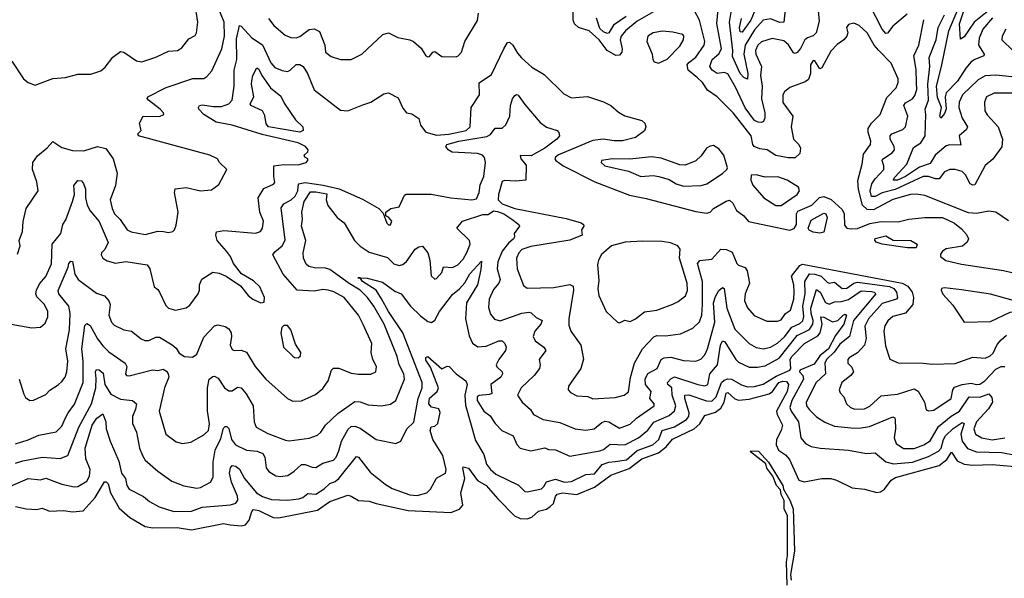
# Model space of a CAD drawing. Extents: x 1443846 to 1577407, y 839182 to 927291.
# Tile 291 of 535: x 1528168 to 1533712, y 861823 to 864969. Entities that reach past the tile are written whole.
import ezdxf

# ---------------------------------------------------------------- set-up
doc = ezdxf.new("R2010")
doc.units = 0

msp = doc.modelspace()

# ---------------------------------------------------------------- linework, layer by layer
at = {"layer": '0CON20XD'}
for points in [[(1528124, 864735), (1528190, 864635), (1528215, 864614.5), (1528255, 864600.6), (1528355, 864638.1), (1528425, 864642.9), (1528495, 864661.4), (1528568.3, 864661.7), (1528625, 864680), (1528649.5, 864700.5), (1528693, 864757), (1528735, 864790), (1528755, 864786.2), (1528825, 864737.5), (1528855, 864731.1), (1528935, 864756.9), (1529005, 864791.1), (1529056, 864795), (1529080.8, 864809.2), (1529119.4, 864860.6), (1529155, 864880), (1529163.1, 864895), (1529170.6, 864955), (1529153.1, 865063.1)], [(1528155, 863647.5), (1528170, 863695), (1528164.2, 863725), (1528184, 863775), (1528187.6, 863832.4), (1528204.4, 863905), (1528271.4, 864005), (1528264.6, 864055), (1528240.4, 864125), (1528242.5, 864165), (1528268.3, 864201.7), (1528323.4, 864246.6), (1528355, 864283.1), (1528405, 864249.6), (1528465, 864232.9), (1528529.1, 864230.9), (1528605, 864253.8), (1528653.1, 864243.1), (1528693.8, 864185), (1528715.7, 864105), (1528707.3, 864035), (1528677.1, 863955), (1528687.9, 863905), (1528701.5, 863875), (1528734.2, 863844.2), (1528772.7, 863785), (1528795, 863773.1), (1528875, 863759.2), (1528945, 863778.6), (1528977.5, 863775), (1529005, 863770), (1529030, 863775), (1529040, 863785), (1529049.1, 863810.9), (1529059.4, 863885), (1529038.6, 863995), (1529043, 864017), (1529105, 864024.4), (1529185, 864005.4), (1529248.7, 864011.3), (1529289.9, 864040.1), (1529334.4, 864125), (1529292.9, 864165), (1529280.8, 864185), (1529238.9, 864205), (1528836.7, 864315), (1528833.3, 864325), (1528852.5, 864345), (1528843.3, 864385), (1528862.5, 864425), (1528955, 864423.8), (1528978.6, 864435), (1528977.8, 864445), (1528958.9, 864465), (1528892.9, 864515), (1528885.8, 864525), (1528888.8, 864535), (1528992.9, 864587.1), (1529143.5, 864636.5), (1529205, 864637.8), (1529222.2, 864647.8), (1529248.9, 864681.1), (1529305.9, 864805), (1529321.6, 864875), (1529318.8, 864955), (1529273.3, 865065)], [(1532330.8, 865079.2), (1532284.6, 864965), (1532235, 864898.9), (1532225, 864900), (1532220.4, 864925), (1532232.2, 864975)], [(1533165, 865000.4), (1533085, 864932.4), (1533055, 864893.4), (1533045, 864890.9), (1533025, 864914.7), (1532952.5, 865055)], [(1529569.2, 864975), (1529599.2, 864935), (1529662, 864882), (1529695, 864867.7), (1529725, 864866.2), (1529745, 864873.8), (1529797.4, 864912.6), (1529825, 864917.7), (1529855, 864902.5), (1529886.8, 864825), (1529889.5, 864785), (1529921.1, 864761.1), (1529975, 864743.8), (1530035, 864744.4), (1530095, 864774.5), (1530212, 864885), (1530245, 864894.3), (1530297.9, 864867.9), (1530365, 864855.6), (1530385.4, 864845.4), (1530428.9, 864808.9), (1530454, 864765), (1530465, 864758.8), (1530475, 864761.2), (1530494, 864786), (1530505, 864789.2), (1530545, 864761.4), (1530625, 864759.4), (1530637.5, 864765), (1530654.6, 864785.4), (1530674.5, 864845.5), (1530746.1, 864963.9), (1530751.5, 865005)], [(1531737.4, 865012.6), (1531645, 864959.8), (1531579.7, 864905), (1531555, 864876.2), (1531548.1, 864855), (1531560.8, 864805), (1531559.2, 864785), (1531545, 864769.1), (1531525, 864767.4), (1531475, 864794.7), (1531430.2, 864855), (1531373.8, 864905), (1531315, 864924.3), (1531291, 864945), (1531283.4, 864965), (1531283.7, 865015)], [(1533735, 863836.7), (1533665, 863885.4), (1533625, 863891.1), (1533555, 863876.9), (1533510.3, 863880.3), (1533265, 863977.8), (1533216, 863986), (1533183.5, 863983.5), (1533083.6, 863956.4), (1532975, 863898), (1532939.9, 863899.9), (1532914.2, 863925), (1532891.5, 864011.5), (1532887.8, 864062.2), (1532911.6, 864155), (1532918.2, 864211.8), (1532958.5, 864265), (1532960.4, 864285), (1532945.8, 864335), (1532946.2, 864355), (1532964.1, 864385.9), (1533012.7, 864435), (1533049.6, 864530.4), (1533102.7, 864585), (1533113.8, 864615), (1533113.8, 864635), (1533074, 864724), (1533005, 864794.5), (1532980, 864825), (1532939.1, 864895), (1532895, 864936.7), (1532865, 864948.5), (1532835, 864942), (1532824.2, 864925), (1532831.2, 864895), (1532826, 864875), (1532808.6, 864855), (1532770.8, 864829.1), (1532735, 864791.1), (1532685, 864696.9), (1532672.6, 864692.6), (1532645, 864737.5), (1532635, 864739.2), (1532620.9, 864715), (1532620.6, 864665), (1532608.4, 864631.6), (1532591.2, 864618.8), (1532505, 864586.7), (1532475, 864562.9), (1532464.6, 864545), (1532465, 864502), (1532521.5, 864425), (1532510.9, 864365), (1532524.7, 864295), (1532555, 864265.8), (1532564.5, 864245), (1532559.6, 864215), (1532535, 864191.6), (1532495, 864191.1), (1532425.8, 864204.2), (1532376.4, 864236.4), (1532335, 864241.4), (1532303.8, 864255), (1532295, 864265.7), (1532285.9, 864315), (1532185, 864443.9), (1532094.5, 864535), (1532041.1, 864571.1), (1532013.3, 864615), (1531985, 864641), (1531932.6, 864685), (1531926, 864714), (1531935, 864727.6), (1531975, 864757.3), (1532022.8, 864825), (1532026.3, 864845), (1531994.7, 864965), (1531968.1, 865018.1)], [(1532661.5, 865038.5), (1532669.5, 864960.5), (1532651.8, 864895), (1532635, 864877.4), (1532603.3, 864866.7), (1532587.8, 864855), (1532565, 864805.4), (1532545, 864783.5), (1532535, 864777.8), (1532525, 864782.3), (1532496.7, 864826.7), (1532469.9, 864849.9), (1532405, 864862.2), (1532345, 864843.2), (1532323.8, 864825), (1532310.2, 864795), (1532313, 864775), (1532343.8, 864705), (1532339.4, 864655), (1532347.7, 864595), (1532343.8, 864523.8), (1532362.9, 864445), (1532364, 864416), (1532355.6, 864395), (1532345, 864390.4), (1532325, 864391.6), (1532305, 864401.2), (1532252.4, 864472.4), (1532199.1, 864589.1), (1532155, 864664.5), (1532135, 864670.9), (1532095, 864664.7), (1532066.9, 864685), (1532053.4, 864705), (1532067.5, 864745), (1532103.7, 864776.3), (1532119, 864805), (1532093.8, 864946.2), (1532099.8, 865025)], [(1532477.6, 865025), (1532471.1, 864955), (1532447.3, 864952.7), (1532395, 864974.2), (1532355, 864965.9), (1532305, 864912.1), (1532252.3, 864825), (1532245.1, 864775.1), (1532268.3, 864665), (1532265, 864634.4), (1532245, 864643.7), (1532225, 864665.3), (1532180.6, 864760.6), (1532183.8, 864795), (1532165.2, 864955), (1532177.5, 865032.5)], [(1533755, 864646.2), (1533665, 864655.8), (1533605, 864653.3), (1533565, 864629.3), (1533477.2, 864545), (1533456.8, 864505), (1533455.8, 864475), (1533473.9, 864413.9), (1533504.5, 864365), (1533499.5, 864350.5), (1533458.2, 864315), (1533467.7, 864262.3), (1533405, 864264.8), (1533385, 864258.9), (1533323.2, 864205), (1533295, 864159.7), (1533235, 864138.2), (1533155, 864085.8), (1533110, 864065), (1533085.6, 864065), (1533095, 864081.5), (1533162.9, 864155), (1533201.4, 864248.6), (1533241.1, 864275), (1533265.9, 864315), (1533270.6, 864435), (1533266.7, 864465), (1533285.8, 864515), (1533280.6, 864605), (1533292.1, 864705), (1533288.8, 864755), (1533327.9, 864855), (1533339.4, 864925), (1533374.8, 864995)], [(1533645, 864978.1), (1533590.5, 864915), (1533570.3, 864865), (1533567.1, 864825), (1533597.9, 864775), (1533596.9, 864765), (1533545, 864745.3), (1533525, 864731.3), (1533495, 864696), (1533448.2, 864621.8), (1533384, 864556), (1533378.8, 864535), (1533385.1, 864464.9), (1533375, 864439.4), (1533355, 864414.3), (1533348.1, 864425), (1533358.9, 864475), (1533335, 864530.5), (1533330, 864595), (1533358.4, 864705), (1533399.5, 864905), (1533449.3, 865025)], [(1533645, 865037.7), (1533542.3, 864955), (1533485, 864872.5), (1533465, 864858), (1533460.3, 864945), (1533488.9, 865035)], [(1528055, 863265.7), (1528237, 863233), (1528285, 863238), (1528310.9, 863259.1), (1528325.4, 863295), (1528325.4, 863325), (1528307.3, 863365), (1528265, 863407.1), (1528259.1, 863425), (1528261.6, 863445), (1528279.4, 863480.6), (1528315, 863522.5), (1528346.6, 863593.4), (1528351.1, 863705), (1528399.1, 863765), (1528410, 863815), (1528427.9, 863842.1), (1528465.5, 863945), (1528475.5, 863985), (1528473.3, 864035), (1528495, 864063.1), (1528515, 864061.4), (1528526.7, 864046.7), (1528538.2, 864015), (1528538.9, 863965), (1528547.5, 863925), (1528565, 863892.9), (1528615, 863831.8), (1528666, 863714), (1528648.1, 863675), (1528629.2, 863655), (1528625.8, 863645), (1528636, 863625), (1528660.8, 863610.8), (1528707.2, 863597.2), (1528765, 863606.8), (1528885, 863588), (1528900.2, 863565), (1528924.2, 863465), (1528945, 863450), (1528955, 863434), (1528989.8, 863359.8), (1529005, 863344.3), (1529045, 863333.1), (1529105, 863345.6), (1529125, 863361.4), (1529172.2, 863425), (1529179.5, 863445), (1529180, 863475), (1529192.9, 863507.1), (1529255, 863546.7), (1529291.7, 863541.7), (1529331.2, 863525), (1529410.6, 863470.6), (1529455, 863416.2), (1529481.2, 863395), (1529525, 863374.3), (1529545, 863377.5), (1529545.7, 863405), (1529520.8, 863465), (1529485, 863498.6), (1529417.5, 863537.5), (1529371.2, 863595), (1529354, 863635), (1529332.9, 863665), (1529278.9, 863725), (1529271.4, 863755), (1529276, 863774), (1529317.9, 863782.1), (1529495, 863766.8), (1529523.7, 863776.3), (1529535.6, 863795), (1529540.9, 863835), (1529519.2, 863885), (1529510, 863965), (1529542.2, 864017.8), (1529597.4, 864042.6), (1529605, 864052.5), (1529598, 864085), (1529598.8, 864145), (1529655, 864153.4), (1529735, 864150.9), (1529780, 864165), (1529790, 864175), (1529790, 864185), (1529773.6, 864193.6), (1529770, 864205), (1529790, 864225), (1529792.5, 864235), (1529776.7, 864255), (1529736.2, 864275), (1529532.2, 864322.2), (1529364, 864374), (1529275, 864390.9), (1529205.5, 864435), (1529177.1, 864465), (1529174.2, 864475), (1529180, 864485), (1529195, 864489.4), (1529259.3, 864479.3), (1529305, 864480), (1529345, 864494.7), (1529363.4, 864515), (1529375.7, 864595), (1529376.3, 864685), (1529390.2, 864745), (1529388.9, 864861.1), (1529405, 864935.5), (1529415, 864932.7), (1529475, 864866.7), (1529535, 864827.1), (1529581.2, 864725), (1529605, 864699.6), (1529645, 864682.5), (1529675, 864677.5), (1529691.4, 864685), (1529725, 864715.9), (1529745.3, 864715.3), (1529764.7, 864704.7), (1529788.7, 864665), (1529825, 864572.9), (1529975, 864459.2), (1530015, 864455.8), (1530100.2, 864489.8)], [(1531583.2, 864986.8), (1531511.4, 864938.6), (1531485.7, 864894.3), (1531475, 864890.8), (1531455, 864899.7), (1531435, 864919.3), (1531415, 864976.5)], [(1533647.3, 864182.7), (1533603.4, 864146.6), (1533545, 864039.1), (1533535, 864036.4), (1533520.4, 864045), (1533492.5, 864095), (1533475, 864113.6), (1533435, 864125.5), (1533405, 864125.5), (1533375, 864112.2), (1533345, 864072.5), (1533325, 864071.6), (1533284.8, 864084.8), (1533255, 864084.8), (1533098.1, 864011.9), (1533025, 863992.8), (1532985, 863973.4), (1532965, 863973.5), (1532956.7, 864005), (1532966.6, 864043.4), (1532985, 864073.3), (1533034.1, 864125), (1533034.2, 864145), (1533023.2, 864175), (1533026.5, 864183.5), (1533080.9, 864219.1), (1533092.7, 864235), (1533090.8, 864255), (1533068.4, 864295), (1533068.5, 864315), (1533078.6, 864325), (1533140.3, 864349.8), (1533156.2, 864365), (1533169.3, 864425), (1533145.9, 864485), (1533155, 864500.7), (1533195, 864523.3), (1533208.7, 864541.3), (1533218.4, 864575), (1533216.6, 864615), (1533215, 864687.5), (1533203, 864765), (1533230, 864825), (1533258.5, 864968.5)], [(1531765, 864723.3), (1531813.4, 864746.6), (1531885, 864818.9), (1531906, 864855), (1531907.7, 864875), (1531901.4, 864885), (1531845, 864898.4), (1531786.9, 864903.1), (1531735, 864894), (1531705.5, 864875), (1531699.1, 864845), (1531729.2, 864775), (1531732, 864745), (1531741.2, 864731.2), (1531765, 864723.3)], [(1533720, 864915), (1533700, 864875), (1533698.6, 864855), (1533759.2, 864795)], [(1530100.2, 864489.8), (1530145, 864504.3), (1530218.3, 864551.7), (1530245, 864556.7), (1530299.1, 864529.1), (1530325, 864471.2), (1530345, 864443.8), (1530375, 864438.8), (1530415, 864412.5), (1530424, 864375), (1530455, 864334.5), (1530515, 864317.8), (1530585, 864324.4), (1530682.2, 864345), (1530703.5, 864365), (1530709.1, 864475), (1530756.7, 864545), (1530755, 864613.3), (1530825, 864660.8), (1530894.4, 864805), (1530915, 864840), (1530925, 864842.5), (1530945, 864825.7), (1530970.6, 864780.6), (1530994, 864754), (1531052.1, 864702.1), (1531120.2, 864660.2), (1531230.9, 864550.9), (1531275, 864528.6), (1531365, 864535.7), (1531455.4, 864505.4), (1531496, 864485), (1531538.6, 864448.6), (1531575, 864427.8), (1531671.1, 864401.1), (1531688.6, 864385), (1531694.3, 864365), (1531685, 864342.5), (1531635, 864304.6), (1531562.8, 864287.2), (1531515, 864287), (1531453.4, 864296.6), (1531395, 864288.4), (1531201.5, 864208.5), (1531184.6, 864195), (1531180.9, 864185), (1531185.8, 864175), (1531228.8, 864145), (1531405.8, 864055), (1531601, 863981), (1531695, 863961.2), (1531975, 863889.2), (1532035, 863879.4), (1532055, 863884.7), (1532075, 863906.1), (1532145, 863946.2), (1532165, 863951.5), (1532182.5, 863935), (1532204.2, 863894.2), (1532245, 863864.5), (1532272.4, 863832.4), (1532505, 863782.9), (1532527.7, 863792.3), (1532542.3, 863815), (1532541.5, 863875), (1532550, 863890), (1532627.7, 863925), (1532672.1, 863967.9), (1532695, 863973.1), (1532737, 863957), (1532799.6, 863899.6), (1532809.5, 863875), (1532811.2, 863811.2), (1532824.4, 863794.4), (1532845, 863790), (1532885, 863793.6), (1532955, 863820), (1533017.8, 863832.2), (1533115, 863829.6), (1533174.7, 863845.3), (1533265, 863855.3), (1533364.5, 863854.5), (1533432, 863822), (1533471.6, 863791.6), (1533499.7, 863759.7), (1533509.6, 863735), (1533503.6, 863715), (1533476.9, 863693.1), (1533385, 863677.8), (1533363.5, 863665), (1533351.7, 863648.3), (1533352.2, 863635), (1533382.6, 863612.6), (1533471.6, 863591.6), (1533706.6, 863556.6), (1533754.3, 863544.3)], [(1529745, 864334.4), (1529569.6, 864365), (1529555, 864381.4), (1529548.8, 864428.8), (1529535.4, 864455), (1529470, 864485), (1529465.6, 864495), (1529486.2, 864535), (1529472.6, 864605), (1529474.2, 864625), (1529480.8, 864655), (1529502.3, 864697.7), (1529515, 864690.5), (1529530.4, 864655), (1529580.8, 864585), (1529638.1, 864538.1), (1529657.7, 864497.7), (1529721.3, 864405), (1529761.5, 864365), (1529763.3, 864345), (1529745, 864334.4)], [(1529165, 863084.4), (1529205, 863180.6), (1529265, 863244.3), (1529285, 863250.6), (1529325, 863241.9), (1529345, 863226.9), (1529358.5, 863205), (1529361.1, 863185), (1529353.3, 863135), (1529365, 863111.2), (1529375.9, 863105.9), (1529415, 863107.8), (1529445, 863096.7), (1529494.6, 863015), (1529553.6, 862945), (1529675.4, 862835.4), (1529705, 862821.1), (1529755, 862821.5), (1529832.6, 862857.4), (1529875, 862891.9), (1529905.3, 862934.7), (1529924.4, 862995), (1529935, 863005.8), (1529964.3, 863005.7), (1530035, 862978.2), (1530075, 862972.3), (1530145, 862972.1), (1530173.4, 862986.6), (1530177.8, 863015), (1530157.1, 863055), (1530147.5, 863095), (1530150.8, 863145), (1530102.1, 863252.1), (1530075, 863305.5), (1529994.3, 863405), (1529936.6, 863436.6), (1529905, 863446.1), (1529875, 863448.5), (1529825, 863439.6), (1529730, 863445), (1529650.7, 863535), (1529594, 863644), (1529605, 863661.2), (1529646.2, 863695), (1529662.8, 863727.2), (1529641, 863909), (1529655, 863931.1), (1529696.7, 863953.3), (1529718.3, 863975), (1529734.4, 864005), (1529737.5, 864045), (1529775, 864051.2), (1529877.4, 864037.4), (1529966.2, 864016.2), (1530097.8, 863957.8), (1530190, 863905), (1530215, 863880), (1530235, 863822.5), (1530245, 863812.5), (1530256.4, 863813.6), (1530263.3, 863835), (1530245, 863857.5), (1530230, 863865), (1530230, 863885), (1530257.5, 863905), (1530304.5, 863915.5), (1530335, 863980), (1530343.8, 863986.2), (1530485, 863985.2), (1530595, 863965.2), (1530713.4, 863953.4), (1530739.5, 863960.5), (1530754.8, 863994.8), (1530761, 864039), (1530781.8, 864085), (1530790, 864165), (1530785, 864192.5), (1530773.8, 864205), (1530745.8, 864214.2), (1530602.9, 864222.9), (1530580, 864235), (1530567.5, 864255), (1530573.3, 864265), (1530640, 864285), (1530799, 864311), (1530818.2, 864321.8), (1530845, 864358), (1530885, 864357.5), (1530905, 864375.7), (1530928.2, 864425), (1530931.8, 864485), (1530942.6, 864522.6), (1530955, 864542.5), (1530965, 864548.2), (1530975, 864544.4), (1531011.5, 864491.5), (1531098.9, 864388.9), (1531133.7, 864363.7), (1531193.3, 864345), (1531204.2, 864334.2), (1531207.5, 864315), (1531192.9, 864295), (1531124.6, 864245), (1531047.9, 864202.1), (1530986.2, 864203.8), (1530990, 864185), (1531019.1, 864149.1), (1531017.5, 864065), (1530961.5, 864058.5), (1530897.6, 864062.4), (1530885, 864056.5), (1530863.3, 863983.3), (1530862.3, 863955), (1530885, 863930.8), (1530955, 863906.3), (1531245, 863849.6), (1531330, 863825), (1531342, 863815), (1531344, 863805), (1531331.2, 863785), (1531334.2, 863755), (1531265, 863726.9), (1531045, 863691.2), (1530995, 863675.2), (1530977.8, 863655), (1530965.9, 863625), (1530968.7, 863565), (1531005, 863471.2), (1531025, 863456.9), (1531175, 863459.7), (1531265, 863476.9), (1531285, 863468), (1531286.5, 863445), (1531260, 863285), (1531259.3, 863249.3), (1531271.9, 863215), (1531327.5, 863135), (1531343, 863057), (1531328.1, 863005), (1531257.1, 862905), (1531255.8, 862885), (1531270, 862870), (1531305, 862851.2), (1531366.7, 862846.7), (1531395, 862833.8), (1531520.5, 862840.5), (1531572, 862855), (1531595, 862874), (1531606.3, 862953.6), (1531630, 863035), (1531673.9, 863116.1), (1531737.8, 863182.2), (1531755, 863191.1), (1531805, 863189.2), (1531889.5, 863200.5), (1531958.1, 863231.9), (1531995, 863268.1), (1532009.5, 863305), (1532012.7, 863365), (1532011.7, 863495), (1531984.7, 863595), (1531996.6, 863613.4), (1532065, 863620.4), (1532115, 863676.4), (1532147.5, 863675), (1532179.5, 863659.5), (1532206.4, 863595), (1532215.8, 863585.8), (1532252.7, 863572.7), (1532263.8, 863555), (1532276.9, 863485), (1532251.8, 863425), (1532249.2, 863385), (1532266, 863346), (1532302.7, 863302.7), (1532375, 863270.5), (1532435, 863270.9), (1532455, 863278.9), (1532479.5, 863315), (1532507.9, 863332.1), (1532526.2, 863395), (1532529.3, 863435), (1532527.5, 863475), (1532514.4, 863525), (1532561, 863585), (1532575, 863592), (1533136.2, 863485), (1533169, 863469), (1533192.5, 863435), (1533200, 863405), (1533196.1, 863365), (1533155, 863316.4), (1533085, 863296.8), (1533056.9, 863273.1), (1533038.4, 863245), (1533033.2, 863215), (1533042.4, 863132.4), (1533066.7, 863056.7), (1533115, 863036.9), (1533255, 863034.7), (1533305, 863028.1), (1533435, 863032.3), (1533535, 863068.2), (1533605, 863063.3), (1533632.2, 863075), (1533649.5, 863090.5), (1533671, 863139), (1533693.7, 863166.3), (1533725, 863192.1)], [(1533775, 864554.8), (1533655.2, 864554.8), (1533611.2, 864535), (1533599.5, 864505), (1533601.9, 864455), (1533615, 864432.9), (1533676.7, 864365), (1533702.5, 864295), (1533697.3, 864252.7), (1533647.3, 864182.7)], [(1531905, 864030.6), (1532005, 864034.4), (1532036.2, 864043.8), (1532125, 864102.5), (1532150, 864125), (1532153.3, 864135), (1532132, 864205), (1532105, 864242), (1532075, 864260), (1532055, 864256.7), (1532035.8, 864244.2), (1532005, 864201.2), (1531975.6, 864174.4), (1531915, 864150), (1531885, 864150.6), (1531778.9, 864188.9), (1531725, 864196.5), (1531602.9, 864182.9), (1531505, 864184.4), (1531443.3, 864175), (1531442.5, 864165), (1531463.3, 864145), (1531595, 864115.6), (1531665, 864085.4), (1531735, 864091.6), (1531766.3, 864086.3), (1531825, 864068.5), (1531865, 864043.8), (1531905, 864030.6)], [(1532425, 863922.2), (1532455, 863923.1), (1532545.6, 863985), (1532558.9, 864005), (1532552.7, 864025), (1532490, 864065), (1532436.7, 864083.3), (1532365, 864081.5), (1532315, 864095.8), (1532287, 864093), (1532283.8, 864065), (1532295, 864036.7), (1532358.6, 863965), (1532425, 863922.2)], [(1528426.5, 862726.5), (1528440, 862755), (1528477.1, 862802.9), (1528524.8, 862925), (1528525.9, 863045), (1528518, 863115), (1528534, 863246), (1528545, 863258.5), (1528565, 863246.2), (1528605, 863170.9), (1528635, 863132.3), (1528669, 863099), (1528761.5, 863035), (1528770.4, 863015), (1528763.1, 862975), (1528768.8, 862965), (1528785, 862963.2), (1528915, 862997.5), (1528945, 862992.7), (1528975, 863000.4), (1528995, 862990), (1529004.6, 862974.6), (1529006.9, 862955), (1528983.2, 862895), (1528953.8, 862765), (1528991.4, 862635), (1529049.3, 862590.7), (1529085, 862581.4), (1529130.9, 862589.1), (1529205, 862631.2), (1529230, 862655), (1529236.7, 862693.3), (1529225.6, 862765.6), (1529225.7, 862895), (1529234.6, 862945), (1529255, 862959.5), (1529265, 862961.1), (1529285, 862949.5), (1529321.5, 862895), (1529345, 862879.5), (1529365, 862878.9), (1529395, 862899.4), (1529415, 862895.7), (1529442.6, 862862.6), (1529483.1, 862795), (1529487.5, 862705), (1529500, 862675), (1529565, 862637.9), (1529665, 862600), (1529685, 862597.5), (1529798.6, 862611.4), (1529845, 862629.4), (1529863.9, 862646.1), (1529890.5, 862685), (1529958.6, 862751.4), (1530055, 862819.1), (1530085, 862817.7), (1530129.6, 862799.6), (1530205.4, 862794.6), (1530255, 862803.5), (1530285, 862824.3), (1530334.7, 862945), (1530330.7, 862975), (1530304.1, 863025), (1530292.7, 863072.7), (1530219.5, 863255), (1530162.5, 863355), (1530125.3, 863405), (1530085.2, 863445), (1530022.8, 863482.8), (1529915, 863561.2), (1529885, 863571.1), (1529835, 863569.3), (1529795, 863579.6), (1529781.5, 863591.5), (1529766.3, 863625), (1529763.3, 863655), (1529779.1, 863725), (1529754.1, 863805), (1529760, 863845), (1529755.7, 863885), (1529769.9, 863945), (1529805, 863998.4), (1529835, 864000), (1529897.7, 863987.7), (1529893.3, 863953.3), (1529902.9, 863922.9), (1529955, 863855.5), (1529995.4, 863825.4), (1530053.5, 863725), (1530085, 863693.4), (1530135, 863659.1), (1530238.7, 863628.7), (1530275, 863594.6), (1530305, 863584.5), (1530325, 863590.9), (1530345, 863607.5), (1530395, 863676.2), (1530415, 863690.4), (1530435, 863692.5), (1530466.3, 863656.3), (1530476.5, 863615), (1530485, 863526.7), (1530505, 863507.5), (1530515, 863510.8), (1530544.4, 863545.6), (1530555, 863576.2), (1530605, 863573.8), (1530635, 863588.1), (1530665, 863620), (1530685, 863658), (1530703.4, 863705), (1530700.7, 863725), (1530628.8, 863795), (1530661.2, 863835), (1530775, 863872), (1530805, 863872.5), (1530835, 863892.3), (1530858.2, 863888.2), (1530893.9, 863875), (1530939.6, 863845), (1530978, 863815), (1530982, 863805), (1530952, 863765), (1530954, 863745), (1530948, 863735), (1530919.5, 863710.5), (1530885.2, 863665), (1530859.8, 863605), (1530855.7, 863565), (1530872.8, 863505), (1530866, 863485), (1530835, 863450), (1530810.4, 863395), (1530808.3, 863348.3), (1530819.5, 863309.5), (1530841.4, 863281.4), (1530873.8, 863273.8), (1530995, 863316.2), (1531035, 863322.5), (1531048.5, 863318.5), (1531075, 863291.1), (1531110.6, 863275), (1531102.1, 863255), (1531067.8, 863215), (1531059.3, 863185), (1531070.4, 863160.4), (1531119.4, 863125), (1531130.6, 863105), (1531092.5, 863055), (1531098.1, 863025), (1531094.4, 863005), (1531065.5, 862965), (1530992.2, 862895), (1530970, 862855), (1530996.4, 862815), (1531044.4, 862774.4), (1531060, 862745), (1531115, 862717.9), (1531209.6, 862699.6), (1531294.7, 862664.7), (1531355, 862656.9), (1531403.3, 862665), (1531445, 862700), (1531465, 862707.7), (1531485, 862703.5), (1531545, 862668.5), (1531605, 862691.5), (1531640.9, 862725), (1531740.5, 862795), (1531741.1, 862805), (1531716.2, 862835), (1531722.8, 862875), (1531692.3, 862915), (1531689.3, 862945), (1531705, 862977.2), (1531757.1, 863005), (1531780, 863055), (1531795.7, 863064.3), (1531835, 863068.3), (1531905, 863049.1), (1531975, 863046.2), (1532002.4, 863057.6), (1532025, 863082.2), (1532039.7, 863115), (1532082, 863265), (1532075.2, 863374.8), (1532085, 863409.4), (1532105, 863444.4), (1532125, 863460), (1532134.5, 863454.5), (1532148.6, 863345), (1532195, 863225.4), (1532275, 863144.5), (1532315, 863121.8), (1532355.4, 863115.4), (1532395, 863124.7), (1532435, 863147.9), (1532475, 863181.9), (1532515, 863236.8), (1532561.3, 863258.7), (1532576.5, 863273.5), (1532583.6, 863296.4), (1532576.8, 863355), (1532590.9, 863425), (1532589.3, 863495), (1532615, 863536.7), (1532644.3, 863535.7), (1532680, 863525), (1532715, 863490.3), (1532725, 863485.8), (1532755, 863490.7), (1532798, 863455), (1532825, 863457.5), (1532865.3, 863485), (1532885, 863490.6), (1533065, 863465.4), (1533090, 863455), (1533104.2, 863434.2), (1533110, 863405), (1533105.2, 863394.8), (1533025, 863369.6), (1532947.1, 863285), (1532927, 863243), (1532933.3, 863173.3), (1532923.9, 863135), (1532885, 863091.8), (1532837.5, 863065), (1532831.1, 863055), (1532830, 863035), (1532852.7, 863012.7), (1532863.3, 862985), (1532848.5, 862965), (1532796.7, 862925), (1532782.5, 862885), (1532787.7, 862867.7), (1532807.5, 862845), (1532822.9, 862805), (1532845.8, 862785), (1532870, 862775), (1532925, 862777.3), (1532955, 862791.8), (1533018.7, 862851.3), (1533110.5, 862859.5), (1533205, 862890.4), (1533227.6, 862877.6), (1533262.2, 862815), (1533272.4, 862772.4), (1533287, 862767), (1533315, 862770.4), (1533412.1, 862835), (1533421.4, 862885), (1533431, 862899), (1533475.1, 862914.8), (1533525, 862922.3), (1533555, 862913.8), (1533575, 862916.3), (1533601.8, 862935), (1533665, 863000), (1533695, 863015.8), (1533715, 863015.7)], [(1532673.3, 863766.7), (1532635, 863772.4), (1532613, 863783), (1532608.1, 863795), (1532625, 863839.4), (1532695, 863878.5), (1532706.4, 863875), (1532714.1, 863855), (1532695, 863772.3), (1532673.3, 863766.7)], [(1531545, 863261.4), (1531575, 863275.7), (1531605, 863269.2), (1531635, 863284.4), (1531685, 863323.1), (1531755, 863333.2), (1531845, 863367.1), (1531875, 863381.5), (1531916.3, 863413.6), (1531927.1, 863442.9), (1531925.3, 863485), (1531883.9, 863625), (1531886.4, 863676.4), (1531873.8, 863695), (1531832.3, 863712.3), (1531785, 863720), (1531675, 863721.4), (1531576.7, 863715), (1531500.8, 863695), (1531443.7, 863646.3), (1531426.9, 863615), (1531421.3, 863588.7), (1531429.1, 863499.1), (1531423.9, 863453.9), (1531428.5, 863415), (1531470, 863325), (1531533.8, 863265), (1531545, 863261.4)], [(1533166.2, 863683.8), (1533025, 863704.2), (1532991.2, 863715), (1532982, 863728), (1532985, 863736), (1533045, 863751.1), (1533087, 863727), (1533186, 863726), (1533221.9, 863705), (1533215, 863684.2), (1533166.2, 863683.8)], [(1528145, 862470.8), (1528185, 862485.2), (1528295, 862505.2), (1528395, 862497.2), (1528438.9, 862515), (1528500.2, 862675), (1528571.5, 862805), (1528596.2, 862895), (1528599, 862949), (1528593.8, 862985), (1528601.2, 862998.8), (1528615, 862997.3), (1528637.8, 862977.8), (1528646.3, 862915), (1528680.2, 862860.2), (1528735, 862831.8), (1528803.3, 862825), (1528825.5, 862805), (1528820.3, 862775), (1528803.3, 862735), (1528802.9, 862695), (1528826.4, 862646.4), (1528842.9, 862555), (1528858.8, 862515), (1528875, 862488.9), (1528945, 862426.9), (1529025, 862370), (1529092.9, 862342.9), (1529165, 862331.4), (1529185.7, 862335), (1529241.9, 862365), (1529256.7, 862393.3), (1529256.7, 862476.7), (1529268.5, 862545), (1529299.5, 862610.5), (1529315, 862668.6), (1529325, 862678.5), (1529335, 862677.8), (1529345, 862665.7), (1529360.2, 862605), (1529382.5, 862575), (1529445, 862545.2), (1529505, 862539.5), (1529536.5, 862525), (1529548.8, 862505), (1529556.5, 862445), (1529570, 862425), (1529610.5, 862400.5), (1529635, 862395.5), (1529678.5, 862401.5), (1529712.7, 862427.3), (1529755, 862463.6), (1529775, 862464.6), (1529815, 862449.1), (1529835, 862447.8), (1529875, 862471.3), (1529935, 862488.8), (1529949.2, 862505), (1529965, 862540), (1529980, 862595), (1530017.6, 862662.4), (1530035, 862678.7), (1530055, 862680.4), (1530085, 862668.7), (1530175, 862605.6), (1530285, 862582.9), (1530314.3, 862595.7), (1530346.9, 862665), (1530388, 862702), (1530412.1, 862835), (1530434.2, 862895), (1530434.7, 862925), (1530325.5, 863205), (1530244.5, 863325), (1530205, 863397.4), (1530175.1, 863445.1), (1530098.5, 863495), (1530084.1, 863514.4), (1530072.5, 863515), (1530084.1, 863514.4), (1530125, 863512.5), (1530211, 863491), (1530279.5, 863439.5), (1530315, 863424.4), (1530369.2, 863355), (1530425, 863301.2), (1530465, 863269.6), (1530487.3, 863262.7), (1530505, 863277.1), (1530532.1, 863325), (1530605, 863422), (1530645, 863452.2), (1530675, 863486.4), (1530702.1, 863537.9), (1530768.3, 863608.3), (1530765, 863562.5), (1530745.2, 863475), (1530682.8, 863375), (1530678.1, 863285), (1530698.8, 863188.8), (1530717.7, 863147.7), (1530747, 863127), (1530795, 863130.6), (1530865, 863161.1), (1530885, 863159.4), (1530898.6, 863145), (1530907.1, 863125), (1530903.1, 863105), (1530864.8, 863055.2), (1530850.5, 863025), (1530854, 863014), (1530884.4, 862985), (1530886.7, 862975), (1530876.4, 862955), (1530820, 862915), (1530825.8, 862864.2), (1530812.7, 862857.3), (1530755, 862852.8), (1530743.8, 862845), (1530743.1, 862825), (1530780.9, 862765), (1530817.5, 862737.5), (1530844.2, 862694.2), (1530881.8, 862655), (1530946, 862625), (1530967.2, 862577.2), (1530986.2, 862555), (1531045, 862540), (1531125, 862557.8), (1531145, 862548.5), (1531185, 862546.9), (1531265, 862510.8), (1531435, 862540.2), (1531455, 862548.4), (1531491.8, 862578.2), (1531575, 862575.2), (1531651.6, 862615), (1531705, 862656.7), (1531737.7, 862702.3), (1531825, 862739.6), (1531854.8, 862765.2), (1531862.7, 862795), (1531842.1, 862855), (1531840.5, 862895), (1531817.3, 862915), (1531814.6, 862925), (1531835, 862946.5), (1531855, 862958.2), (1531986.2, 862915), (1532025, 862907.7), (1532043.3, 862915), (1532054.4, 862975), (1532097, 863025), (1532114.6, 863135.4), (1532125, 863160), (1532138.7, 863155), (1532199.6, 863055), (1532215, 863039.2), (1532275, 863012.9), (1532321.8, 863011.8), (1532365, 863020.4), (1532445, 863061.9), (1532545, 863190.6), (1532615.2, 863225), (1532633.6, 863255), (1532635.8, 863275), (1532624.2, 863315), (1532623.1, 863345), (1532655, 863448.5), (1532675, 863434.2), (1532705, 863376.1), (1532725, 863367.5), (1532755, 863380.3), (1532795, 863382.1), (1532835, 863393.6), (1532905, 863442.2), (1532965, 863438.6), (1532980, 863435), (1532988.7, 863425), (1532863, 863275), (1532840.2, 863185), (1532785, 863141.4), (1532753.4, 863096.6), (1532710.2, 863055), (1532701.4, 863035), (1532705.9, 862975), (1532651.9, 862925), (1532595.3, 862815), (1532598, 862795), (1532615, 862770.8), (1532655, 862733.1), (1532701.5, 862701.5), (1532755, 862680.4), (1532849.7, 862669.7)], [(1528165.7, 862945), (1528190.3, 862860.3), (1528201.1, 862841.1), (1528225, 862824), (1528245, 862825.8), (1528315, 862857.5), (1528337.6, 862882.4), (1528385, 862912.2), (1528405, 862932.2), (1528423.7, 862956.4), (1528432.7, 862985), (1528438.2, 863045), (1528426.9, 863115), (1528448.6, 863221.4), (1528452.6, 863315), (1528443.8, 863355), (1528388.2, 863425), (1528383.5, 863443.5), (1528441.1, 863575), (1528445, 863596.2), (1528455, 863608), (1528465, 863607.5), (1528478.5, 863535), (1528497.8, 863505), (1528599.5, 863429.5), (1528644.5, 863414.5), (1528669.2, 863385), (1528676.7, 863365), (1528670, 863305), (1528684.3, 863265), (1528699.4, 863249.4), (1528755, 863222.2), (1528797.5, 863215), (1528851.7, 863171.7), (1528872.4, 863162.4), (1528895, 863161.2), (1528935, 863181.8), (1528955, 863180.9), (1529027.2, 863137.3), (1529048.4, 863118.4), (1529065, 863091.1), (1529095, 863071.8), (1529140.9, 863069.1), (1529165, 863084.4)], [(1534005, 863217.5), (1534015, 863220), (1534049.2, 863265), (1534123.3, 863295), (1534120, 863305), (1534015, 863339.4), (1533875, 863369.3), (1533795, 863377.3), (1533635, 863423.5), (1533471.7, 863448.3), (1533375, 863458.9), (1533358.8, 863455), (1533355.7, 863445), (1533365, 863422.5), (1533421.7, 863361.7), (1533485, 863266.2), (1533635, 863269.5), (1533745, 863322), (1533775, 863325.4), (1533845, 863311.8), (1533899.1, 863289.1), (1533994, 863224), (1534005, 863217.5)], [(1528068.2, 862321.8), (1528215, 862385.3), (1528285, 862377.9), (1528315, 862386.4), (1528405, 862353.2), (1528475, 862338.2), (1528495, 862340.7), (1528545, 862370.7), (1528561.4, 862398.6), (1528564.8, 862435), (1528540.1, 862495), (1528535.9, 862555), (1528575, 862684.5), (1528602, 862725), (1528635, 862749.4), (1528652.3, 862705), (1528655.4, 862665), (1528677.9, 862595), (1528726.9, 862483.1), (1528741.2, 862415), (1528764.1, 862385), (1528770.4, 862345), (1528783.6, 862325), (1528865, 862284.6), (1528899.4, 862255), (1528952.9, 862225), (1529035, 862198.7), (1529135, 862201.1), (1529195.8, 862224.2), (1529355, 862237.6), (1529385, 862246.9), (1529396.2, 862263.8), (1529394.4, 862285), (1529361.1, 862365), (1529348.8, 862415), (1529354.6, 862445), (1529365, 862457.8), (1529385, 862454.4), (1529405, 862436.9), (1529432.9, 862385), (1529501.8, 862305), (1529535, 862284.3), (1529585, 862267.1), (1529675, 862263.4), (1529739, 862271), (1529761.7, 862278.3), (1529789.8, 862300.2), (1529835, 862296.7), (1529882.5, 862327.5), (1529915, 862356.6), (1529945, 862368.6), (1529965, 862384.7), (1530065, 862509.4), (1530075.9, 862505.9), (1530140.8, 862420.8), (1530225, 862353.5), (1530265, 862329.1), (1530365, 862292.7), (1530405, 862289.2), (1530460, 862305), (1530480.6, 862325), (1530515, 862387.1), (1530564.5, 862415.5), (1530568.8, 862435), (1530550.3, 862515), (1530494.7, 862605), (1530479.2, 862655), (1530484.3, 862675.7), (1530505, 862679.2), (1530522.5, 862695), (1530536.2, 862756.2), (1530528, 862778), (1530487.1, 862787.1), (1530471.9, 862805), (1530475, 862836.8), (1530518.2, 862875), (1530525.5, 862895), (1530481.6, 863011.6), (1530455, 863052), (1530455, 863066), (1530465, 863072.5), (1530545, 863001.8), (1530575, 863017.9), (1530586.6, 863016.6), (1530625, 862973.8), (1530680, 862935), (1530688.2, 862915), (1530674, 862855), (1530678.1, 862798.1), (1530735, 862598.9), (1530780.4, 862520.4), (1530796, 862465), (1530818.2, 862435), (1530849, 862409), (1530977.3, 862347.3), (1531011.8, 862311.8), (1531025, 862309.5), (1531105, 862327.8), (1531120, 862340), (1531135, 862366), (1531185, 862381.9), (1531235, 862363.9), (1531275, 862367.5), (1531355, 862407.3), (1531405, 862412.1), (1531446.9, 862463.1), (1531485, 862476.2), (1531520.1, 862480.1), (1531585, 862491), (1531645, 862543), (1531732.8, 862575), (1531767, 862605), (1531785, 862655.2), (1531855, 862676.6), (1531922.2, 862717.8), (1531934.8, 862735), (1531937, 862755), (1531912.1, 862835), (1531913.3, 862855), (1531935, 862855.8), (1532035, 862822.2), (1532065, 862821.3), (1532089.8, 862845), (1532118.6, 862925), (1532135, 862939.5), (1532155, 862946.1), (1532175, 862943.8), (1532232.1, 862912.1), (1532265, 862901.9), (1532305, 862902.2), (1532355, 862916.2), (1532427.8, 862962.2), (1532504.7, 862995.3), (1532510.5, 863005), (1532505.4, 863055), (1532515, 863071.5), (1532587.5, 863145), (1532661.7, 863188.3), (1532675.1, 863204.9), (1532685.5, 863255), (1532679.2, 863295), (1532695, 863293.6), (1532745, 863266.5), (1532774.8, 863275.2), (1532805, 863305.3), (1532815, 863310), (1532822.9, 863305), (1532808.7, 863255), (1532760.5, 863189.5), (1532721.2, 863115), (1532674, 863076), (1532641.3, 863028.7), (1532561.2, 862995), (1532559.2, 862985), (1532578, 862965), (1532581, 862945), (1532514.6, 862825), (1532503.7, 862785), (1532510.8, 862765), (1532553.8, 862705), (1532566.7, 862615), (1532592.4, 862582.4), (1532625, 862565.3), (1532675, 862555.3), (1532835, 862544.6), (1532935, 862525.4), (1532985, 862529.1), (1533045, 862478.3), (1533087.5, 862467.5), (1533195, 862477.6), (1533285, 862509), (1533341.5, 862538.5), (1533356.7, 862555), (1533369.6, 862605), (1533381, 862625), (1533423.5, 862666.5), (1533475, 862700.9), (1533485.7, 862695.7), (1533467.8, 862635), (1533475, 862594.5), (1533505, 862554.2), (1533555, 862536), (1533698.4, 862531.6), (1533775, 862516.3)], [(1529735, 863064), (1529748.8, 863075), (1529750, 863095), (1529721.5, 863141.5), (1529695, 863222.5), (1529675, 863246.7), (1529655, 863247.5), (1529644.1, 863235.9), (1529638, 863205), (1529654, 863125), (1529705, 863073.8), (1529715, 863066.2), (1529735, 863064)], [(1528145, 862227.1), (1528204.3, 862214.3), (1528265, 862210), (1528295, 862218.8), (1528335, 862202), (1528414.2, 862204.2), (1528465, 862197.8), (1528525, 862203.8), (1528592.5, 862277.5), (1528645, 862366.2), (1528655, 862366.1), (1528665.7, 862355), (1528679.8, 862305), (1528727.8, 862217.8), (1528788.2, 862165), (1528875, 862114), (1528916.7, 862106.7), (1529055, 862108.5), (1529135, 862096), (1529315, 862130.8), (1529353.3, 862125), (1529415, 862118.2), (1529439.4, 862125), (1529459.5, 862150.5), (1529475, 862198.8), (1529485, 862210.8), (1529515, 862205.3), (1529595, 862165.2), (1529625, 862164.3), (1529845, 862206.3), (1529915, 862255.7), (1530015, 862291.1), (1530035, 862286.2), (1530075, 862261.8), (1530135, 862257.6), (1530175, 862243.7), (1530355, 862205.8), (1530595, 862193.7), (1530645, 862212.1), (1530662.5, 862235), (1530651.2, 862305), (1530673.8, 862385), (1530662.5, 862442.5), (1530665, 862451.2), (1530695, 862443.6), (1530745, 862373.3), (1530795, 862346.5), (1530859.7, 862269.7), (1530954.2, 862174.2), (1530985, 862160.5), (1531025, 862158.4), (1531052.3, 862167.7), (1531089.7, 862200.3), (1531135, 862212.9), (1531155, 862226.9), (1531173.8, 862245), (1531185, 862284.4), (1531195, 862296.2), (1531225, 862305.1), (1531305, 862295.6), (1531405, 862337.1), (1531495.4, 862404.6), (1531599.3, 862440.7), (1531671.6, 862495), (1531765, 862529.1), (1531807.3, 862562.7), (1531843.1, 862606.9), (1531965, 862665.5), (1531997.8, 862692.2), (1532025, 862739.2), (1532085, 862758.8), (1532115, 862781.6), (1532134.9, 862815.1), (1532145, 862865.4), (1532155, 862868.8), (1532194.6, 862834.6), (1532215, 862826.7), (1532275, 862831.2), (1532388.6, 862861.4), (1532405.8, 862874.2), (1532443.1, 862925), (1532465, 862933.1), (1532485, 862930.8), (1532497.6, 862915), (1532490.1, 862875), (1532430, 862765), (1532432.6, 862745), (1532462.3, 862685), (1532455.3, 862655), (1532428.3, 862605), (1532428.1, 862575), (1532440.7, 862545), (1532479.1, 862519.1), (1532501.9, 862491.9), (1532555, 862375.4), (1532585, 862366.7), (1532685, 862385.5), (1532735, 862384.4), (1532766.7, 862375), (1532855, 862332.2), (1532925, 862324.5)], [(1532849.7, 862669.7), (1532895, 862668.1), (1532952.5, 862677.5), (1533085, 862732.2), (1533095, 862726), (1533097.9, 862715), (1533100, 862665), (1533091.8, 862615), (1533102.9, 862582.9), (1533145, 862554.7), (1533205, 862554.7), (1533259.5, 862575), (1533295, 862596.5), (1533341.2, 862678.8), (1533413.4, 862736.6), (1533460, 862765), (1533514.4, 862845), (1533575, 862842.6), (1533625, 862861.2), (1533641.4, 862841.4), (1533644.8, 862815), (1533622.4, 862777.6), (1533554.4, 862705), (1533540.4, 862665), (1533549.3, 862635), (1533585, 862613.8), (1533643, 862603), (1533715, 862613.5)], [(1528145, 862580.7), (1528215, 862602), (1528275, 862629.1), (1528372.8, 862647.2), (1528405, 862679.4), (1528426.5, 862726.5)], [(1532488.9, 861785), (1532485.7, 861915), (1532490.6, 861949.4), (1532491.1, 862175), (1532472.2, 862215), (1532471.7, 862261.7), (1532456, 862295), (1532451.7, 862321.7), (1532429.2, 862345), (1532409.1, 862399.1), (1532375, 862443.3), (1532368.6, 862468.6), (1532282, 862535), (1532285, 862540), (1532328.3, 862538.3), (1532385, 862476.2), (1532464, 862345), (1532468.1, 862325), (1532505, 862263.3), (1532522.9, 862215), (1532530, 861975), (1532508.5, 861845), (1532512.5, 861812.5)], [(1532925, 862324.5), (1532995, 862306.6), (1533015, 862309.1), (1533037.9, 862325), (1533075.6, 862375), (1533099.5, 862390.5), (1533345, 862457.4), (1533387.8, 862492.2), (1533415, 862532.9), (1533447.2, 862485), (1533485, 862466.1), (1533535, 862460.6), (1533643.7, 862463.7), (1533815, 862449)]]:
    msp.add_lwpolyline(points, dxfattribs=at)

doc.saveas('drawing.dxf')
